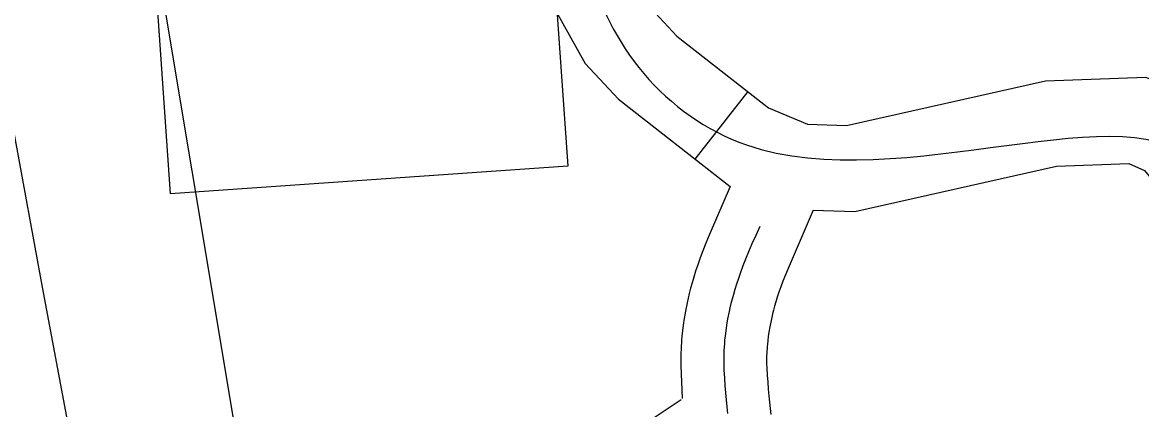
# Model space of a CAD drawing. Extents: x 3313442 to 3351311, y 721974 to 747360.
# Drawn here: x 3324928 to 3325319.6, y 728977.3 to 729112.8 of the extents above; entities that cross this region are included whole.
import ezdxf

# ---------------------------------------------------------------- set-up
doc = ezdxf.new("R2010")
doc.units = 0
for name, color, linetype in [('V-BLDG-OTLN', 7, 'Continuous'), ('V-ROAD-CNTR', 7, 'Continuous'), ('V-TOPO-MINR', 7, 'Continuous')]:
    doc.layers.add(name, color=color, linetype=linetype)

msp = doc.modelspace()

# ---------------------------------------------------------------- linework, layer by layer
at = {"layer": 'V-BLDG-OTLN'}
msp.add_lwpolyline([(3324979.84, 729052.72), (3324972.54, 729157.11), (3325111.5, 729166.83), (3325118.81, 729062.45)], close=True, dxfattribs=at)
at = {"layer": 'V-ROAD-CNTR'}
msp.add_line((3325181.74, 729088.6), (3325163.27, 729064.96), dxfattribs=at)
for points in [[(3325114.31, 729117.4), (3325124.93, 729098.43), (3325136.51, 729085.86), (3325175.57, 729055.35)], [(3325149.38, 729116.17), (3325156.91, 729107.99), (3325188.99, 729082.93), (3325202.67, 729077.19), (3325216.35, 729076.74), (3325285.94, 729092.33), (3325321.03, 729093.62), (3325339.29, 729085.41), (3325352.05, 729069.91), (3325358.37, 729053), (3325358.55, 728963.27), (3325370.14, 728924.25), (3325386.38, 728884.6), (3325410.86, 728840.94), (3325416.75, 728833.81)], [(3325204.69, 729047.1), (3325219.18, 729046.63), (3325289.81, 729062.46), (3325315.13, 729063.39), (3325320.59, 729060.93), (3325325.7, 729054.71), (3325328.38, 729047.54), (3325328.56, 728958.88), (3325341.81, 728914.27), (3325359.32, 728871.53), (3325386.01, 728823.91), (3325406.29, 728799.38)], [(3325175.57, 729055.35), (3325168.22, 729038.35), (3325167.06, 729035.52), (3325166.02, 729032.85), (3325165.1, 729030.33), (3325164.27, 729027.96), (3325163.53, 729025.71), (3325162.88, 729023.6), (3325162.3, 729021.6), (3325161.78, 729019.72), (3325161.33, 729017.95), (3325160.93, 729016.28), (3325160.57, 729014.65), (3325159.99, 729011.75), (3325159.53, 729009.14), (3325159.19, 729006.83), (3325158.94, 729004.81), (3325158.76, 729003.03), (3325158.62, 729001.41), (3325158.45, 728998.73), (3325158.38, 728996.65), (3325158.36, 728995.04), (3325158.38, 728992.72), (3325158.79, 728981.15)], [(3325204.69, 729047.1), (3325195.87, 729026.7), (3325194.92, 729024.38), (3325194.08, 729022.22), (3325193.34, 729020.21), (3325192.69, 729018.34), (3325192.11, 729016.6), (3325191.61, 729014.98), (3325191.17, 729013.47), (3325190.79, 729012.06), (3325190.45, 729010.74), (3325190.16, 729009.52), (3325189.92, 729008.43), (3325189.48, 729006.24), (3325189.16, 729004.4), (3325188.92, 729002.8), (3325188.75, 729001.41), (3325188.62, 729000.19), (3325188.54, 728999.19), (3325188.42, 728997.28), (3325188.37, 728995.92), (3325188.36, 728994.95), (3325188.37, 728993.39), (3325188.43, 728991.81), (3325188.57, 728989.32), (3325188.74, 728986.86), (3325188.93, 728984.46), (3325189.15, 728982.13), (3325189.38, 728979.87), (3325189.63, 728977.68), (3325189.89, 728975.58)], [(3325186.04, 729041.3), (3325184.56, 729038.19), (3325183.23, 729035.27), (3325182.05, 729032.52), (3325180.99, 729029.95), (3325180.05, 729027.54), (3325179.22, 729025.27), (3325178.48, 729023.15), (3325177.82, 729021.16), (3325177.24, 729019.29), (3325176.73, 729017.53), (3325176.29, 729015.89), (3325175.89, 729014.35), (3325175.55, 729012.9), (3325175.24, 729011.54), (3325174.73, 729009), (3325174.35, 729006.77), (3325174.06, 729004.82), (3325173.85, 729003.11), (3325173.69, 729001.61), (3325173.58, 729000.3), (3325173.44, 728998.01), (3325173.38, 728996.29), (3325173.36, 728995), (3325173.37, 728993.06), (3325173.44, 728991.12), (3325173.6, 728988.38), (3325173.78, 728985.73), (3325173.99, 728983.17), (3325174.22, 728980.68), (3325174.47, 728978.26), (3325174.73, 728975.93)], [(3325158.47, 728980.73), (3325148.63, 728974.17)]]:
    msp.add_lwpolyline(points, dxfattribs=at)
msp.add_spline([(3326478.04, 730210.35), (3326482.35, 730403.29), (3326476.58, 730549.39), (3326473.61, 730637.71), (3326464.08, 730712.16), (3326370.96, 730713.71), (3326297.71, 730698.23), (3326169.71, 730725.9), (3326116.45, 730727.88), (3325982.64, 730689.67), (3325835.77, 730656.61), (3325666.24, 730661.4), (3325490.23, 730637.83), (3325403.5, 730634.84), (3325340.74, 730586.21), (3325201.43, 730523.99), (3325133.39, 730524.77), (3325012.9, 730513.46), (3324963.14, 730471.34), (3324981.93, 730365.88), (3324989.76, 730188.11), (3325009.72, 730055.84), (3325043.42, 729962.4), (3324997.98, 729812.51), (3325023.28, 729696.25), (3325064.51, 729608.4), (3325131.37, 729516.61), (3325150.36, 729377.77), (3325146.87, 729245.63), (3325126.45, 729132.53), (3325181.34, 729069.88), (3325338.87, 729062.31), (3325343.56, 728961.08), (3325372.85, 728878.06), (3325434.63, 728797.89), (3325537.34, 728748.77), (3325622.45, 728705.03), (3325714.6, 728675.45), (3325802.67, 728663.42), (3325976.26, 728695.07), (3326194.29, 728726.31), (3326466.63, 728765.32), (3326625.11, 728781.99), (3326781.78, 728849.74), (3326900.23, 728862.4), (3326981.75, 728872.83), (3327122.94, 728906.43), (3327349.99, 728934.63), (3327499.05, 728974.33), (3327515.65, 728986.69), (3327498, 729057.12), (3327490.77, 729119.3), (3327510.96, 729180.47), (3327588.76, 729283.84), (3327686.92, 729357.21), (3327753.03, 729377.43), (3327803.43, 729380.44), (3327847.87, 729388.87), (3327934.83, 729389.79), (3328039.14, 729390.23), (3328120.59, 729395.25), (3328249.21, 729403.96), (3328319.73, 729407.13), (3328384.24, 729401.49), (3328424.57, 729387.35), (3328470.08, 729368.59), (3328549.26, 729327.46), (3328661.09, 729275.68), (3328877.57, 729175.26), (3328980.19, 729125.77), (3329049.22, 729101.24), (3329067.8, 729104.63), (3329088.99, 729118.36), (3329113.61, 729147.02), (3329153.45, 729227.36), (3329182.49, 729301.19), (3329201.64, 729378.5), (3329199.66, 729471.18), (3329192.73, 729551.54), (3329166.92, 729646.66), (3329121.79, 729727.55), (3329091.49, 729778.71), (3329016.19, 729835.66), (3328941.73, 729880.13), (3328875.38, 729924.2), (3328789.67, 729967.9), (3328700.81, 730000.01), (3328643.56, 730009.51), (3328577.01, 730014.29), (3328435.19, 729993.91), (3328288.99, 729968.49), (3328169.46, 729944.48), (3328087.81, 729917.23), (3328042.9, 729880.41), (3327999.54, 729814.48), (3327967.22, 729727.08), (3328009.37, 729621.12)], degree=3, dxfattribs=at)
at = {"layer": 'V-TOPO-MINR'}
for points in [[(3325145.3, 728289.18), (3325014.76, 728902.83), (3325005.6, 728951.7), (3324950.92, 729279.81)], [(3325101.21, 728357.31), (3325059.88, 728484.23), (3325040.5, 728547.03), (3325022.45, 728610.19), (3325006.36, 728673.88), (3324991.59, 728737.92), (3324986.03, 728763.85), (3324975.22, 728815.23), (3324964.65, 728866.67), (3324954.45, 728918.17), (3324944.5, 728969.73), (3324934.86, 729021.35), (3324925.38, 729072.99), (3324916.14, 729124.68)]]:
    msp.add_lwpolyline(points, dxfattribs=at)

doc.saveas('drawing.dxf')
